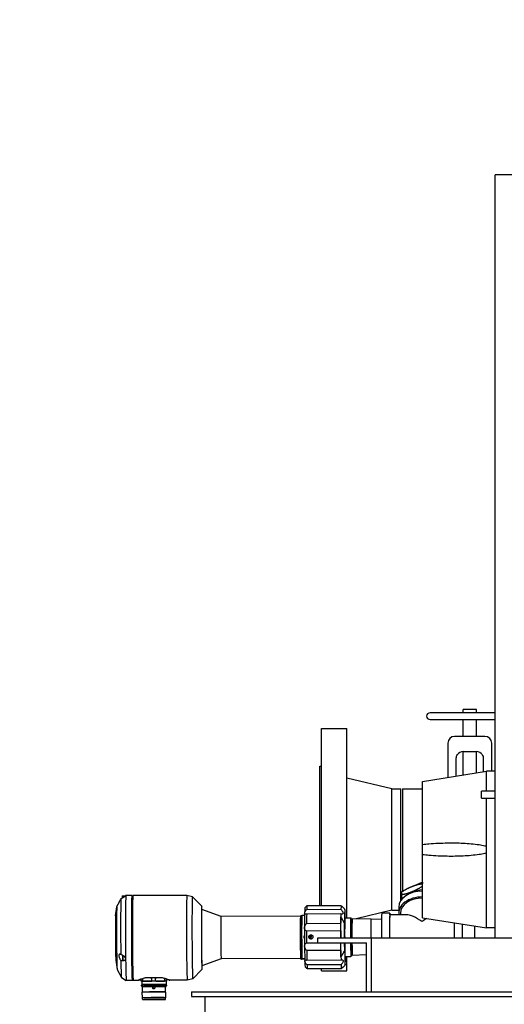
# Model space of a CAD drawing. Header units: inches. Extents: x 24 to 1128, y -94 to 748.
# Tile 395 of 573: x 386 to 404, y 519 to 556. Entities that reach past the tile are written whole.
import ezdxf

# ---------------------------------------------------------------- set-up
doc = ezdxf.new("R2010")
doc.units = ezdxf.units.IN
doc.header["$LTSCALE"] = 32
doc.header["$MEASUREMENT"] = 0
doc.layers.add('Dimension (ANSI)', color=7, linetype='Continuous', lineweight=25)
doc.layers.add('Visible (ANSI)', color=7, linetype='Continuous', lineweight=30)
doc.styles.add('Note Text (ANSI)', font='tahoma.ttf')
doc.dimstyles.new('Architectural (ANSI)', dxfattribs={"dimscale": 32, "dimtxt": 0.125, "dimasz": 0.098425, "dimexe": 0.125, "dimexo": 0.0625, "dimgap": 0.031496, "dimtad": 0, "dimtih": 1, "dimtoh": 1, "dimdec": 4, "dimrnd": 1e-08, "dimzin": 3, "dimdsep": 46, "dimlunit": 4, "dimtxsty": 'Note Text (ANSI)', "dimcen": 0.09, "dimdle": 0.393701, "dimclrd": 256, "dimclre": 256, "dimclrt": 256, "dimadec": 0, "dimazin": 3, "dimtfac": 0.96, "dimtofl": 0, "dimtmove": 0, "dimatfit": 3, "dimfxl": 1, "dimfrac": 2, "dimtolj": 1, "dimtzin": 12, "dimlwd": -1, "dimlwe": -1, "dimarcsym": 0})

# ---------------------------------------------------------------- blocks, each defined once
blk = doc.blocks.new('*D22')
at = {"layer": 'Defpoints', "color": 0, "transparency": 16777216}
for p in [(438.48, 699.411), (351.857, 463.849), (472.383, 463.849)]:
    blk.add_point(p, dxfattribs=at)
at = {"layer": 'Dimension (ANSI)', "transparency": 16777216}
for p, q in [((436.48, 699.411), (347.857, 699.411)), ((351.857, 696.261), (351.857, 597.163)), ((351.857, 466.999), (351.857, 590.097)), ((470.383, 463.849), (347.857, 463.849))]:
    blk.add_line(p, q, dxfattribs=at)
for points in [[(351.332, 696.261), (352.382, 696.261), (351.857, 699.411)], [(351.332, 466.999), (352.382, 466.999), (351.857, 463.849)]]:
    blk.add_solid(points, dxfattribs=at)
at = {"layer": 'Dimension (ANSI)', "transparency": 16777216, "insert": (338.708, 596.155), "char_height": 4, "attachment_point": 1, "style": 'Note Text (ANSI)'}
blk.add_mtext('\\A1;19\'-7 9/16"', dxfattribs=at)

msp = doc.modelspace()

# ---------------------------------------------------------------- linework, layer by layer
at = {"layer": 'Visible (ANSI)'}
for p, q in [((407.38339, 549.97402), (403.88339, 549.97402)), ((403.88339, 521.66152), (403.88339, 549.97402)), ((403.19589, 530.13417), (402.69589, 530.13417)), ((402.69589, 530.00917), (402.69589, 530.13417)), ((403.19589, 530.00917), (403.19589, 530.13417)), ((403.88339, 530.00917), (401.47089, 530.00917)), ((401.47089, 529.75917), (403.88339, 529.75917)), ((402.69589, 529.13417), (402.69589, 529.75917)), ((403.19589, 529.13417), (403.19589, 529.75917)), ((397.44339, 522.85), (397.44339, 529.43417)), ((397.44339, 529.43417), (398.38339, 529.43417)), ((398.38339, 522.40329), (398.38339, 529.43417)), ((402.94589, 529.13417), (402.38339, 529.13417)), ((403.50839, 529.13417), (402.94589, 529.13417)), ((402.13339, 528.88417), (402.13339, 527.61345)), ((403.75839, 527.84042), (403.75839, 528.88417)), ((402.44589, 527.71667), (402.44589, 528.32117)), ((402.69589, 528.57117), (403.19589, 528.57117)), ((402.69589, 527.70226), (402.69589, 528.57117)), ((403.19589, 527.78121), (403.19589, 528.57117)), ((403.44589, 528.32117), (403.44589, 527.82068)), ((397.38339, 522.84975), (397.38339, 528.02917)), ((397.38339, 528.02917), (397.44339, 528.02917)), ((400.05673, 527.18417), (398.38339, 527.58917)), ((401.19589, 527.46542), (403.57089, 527.84042)), ((403.57089, 527.09902), (403.57089, 527.84042)), ((403.88339, 527.84042), (403.57089, 527.84042)), ((400.05673, 522.68417), (400.05673, 527.18417)), ((400.05673, 527.18417), (400.38339, 527.18417)), ((400.38339, 523.03154), (400.38339, 527.18417)), ((400.44589, 527.18417), (400.44589, 523.38145)), ((400.44589, 527.18417), (401.19589, 527.18417)), ((401.19589, 525.12344), (401.19589, 527.46542)), ((403.88339, 527.09902), (403.38339, 527.09902)), ((403.38339, 526.84902), (403.38339, 527.09902)), ((403.38339, 526.84902), (403.88339, 526.84902)), ((403.57089, 525.06), (403.57089, 526.84902)), ((401.19589, 524.7449), (401.19589, 525.12344)), ((403.57089, 524.80834), (403.57089, 525.06)), ((401.19589, 522.40292), (401.19589, 524.7449)), ((403.57089, 522.02792), (403.57089, 524.80834)), ((401.1889, 523.72045), (400.94144, 523.61731)), ((401.18596, 523.67332), (401.18483, 523.57064)), ((401.1889, 523.72045), (401.18838, 523.67296)), ((401.19589, 523.7178), (401.1889, 523.72045)), ((390.05679, 523.20972), (390.06463, 523.21762)), ((390.06465, 523.21764), (390.167, 523.21806)), ((390.19255, 523.228), (390.1709, 523.22792)), ((390.4108, 523.227), (390.19232, 523.22611)), ((390.43056, 523.20759), (390.41119, 523.22681)), ((390.43017, 523.2072), (390.44977, 523.22697)), ((392.45383, 523.23535), (390.45016, 523.22716)), ((392.65885, 523.18132), (392.45394, 523.23534)), ((393.00292, 522.84007), (392.65913, 523.18115)), ((400.41127, 523.35932), (400.41014, 523.25664)), ((389.81002, 522.47125), (389.85323, 522.81283)), ((389.85488, 522.82082), (389.9496, 523.00245)), ((398.17301, 522.85298), (396.90546, 522.8478)), ((398.17642, 522.84992), (398.17777, 522.84993)), ((393.71806, 522.45508), (393.00324, 522.71199)), ((396.66514, 522.46713), (393.71803, 522.45508)), ((396.67642, 522.45604), (396.66534, 522.46703)), ((396.81371, 522.4906), (396.7153, 522.4902)), ((396.81949, 522.5465), (396.81834, 522.5465)), ((396.82893, 522.77672), (396.8314, 522.7792)), ((398.16379, 522.54902), (396.89624, 522.54383)), ((396.89941, 522.71747), (398.16695, 522.72265)), ((398.1657, 521.66152), (398.16263, 522.44418)), ((398.31376, 522.72374), (398.25437, 522.78266)), ((400.05673, 522.68417), (398.72882, 522.36278)), ((399.98053, 522.57828), (399.68057, 522.57705)), ((400.5865, 522.51576), (399.9808, 522.51328)), ((400.05673, 522.68417), (400.30977, 522.68417)), ((400.31099, 522.79495), (400.3086, 522.57754)), ((400.3736, 522.57683), (400.37292, 522.51488)), ((396.89356, 522.19419), (398.16111, 522.19937)), ((398.30348, 521.66152), (398.30136, 522.20188)), ((398.31002, 522.40299), (398.53132, 522.40389)), ((398.55126, 522.3842), (398.5315, 522.4038)), ((398.55033, 522.36657), (398.58336, 522.3667)), ((399.27949, 522.34791), (398.58336, 522.3667)), ((399.27949, 522.34791), (399.28406, 522.34793)), ((399.67195, 522.33746), (399.28406, 522.34793)), ((401.19589, 522.40292), (403.57089, 522.02792)), ((398.16075, 521.91538), (396.89321, 521.9102)), ((396.97998, 521.72137), (396.97566, 521.7213)), ((396.97571, 521.72139), (396.97998, 521.72137)), ((396.97998, 521.72137), (396.99333, 521.69179)), ((403.88339, 522.02792), (403.57089, 522.02792)), ((396.89491, 521.47479), (397.30639, 521.47648)), ((396.99333, 521.69179), (396.96852, 521.69137)), ((396.98021, 521.66232), (396.9773, 521.66233)), ((396.99333, 521.69179), (396.98021, 521.66232)), ((397.30639, 521.47402), (397.30639, 521.66152)), ((397.30639, 521.66152), (399.30639, 521.66152)), ((397.30639, 521.47402), (399.11889, 521.47402)), ((398.16851, 520.94609), (398.16644, 521.47402)), ((398.30533, 521.18952), (398.30422, 521.47402)), ((399.11889, 519.66152), (399.11889, 521.47402)), ((399.30639, 521.66152), (405.24389, 521.66152)), ((399.30639, 519.66152), (399.30639, 521.66152)), ((398.16505, 521.19409), (396.8975, 521.18891)), ((398.55695, 520.99069), (398.53736, 520.97092)), ((398.55588, 521.00831), (398.58891, 521.00845)), ((399.11889, 521.02709), (398.58891, 521.00845)), ((389.81672, 520.83218), (389.86273, 520.49096)), ((390.06778, 520.83699), (390.07569, 520.82915)), ((390.07571, 520.82914), (390.1531, 520.82945)), ((393.7245, 520.88029), (393.01181, 520.61755)), ((396.67157, 520.89234), (393.72446, 520.88029)), ((396.68276, 520.90352), (396.67177, 520.89244)), ((396.69012, 520.87093), (396.68442, 520.87459)), ((396.82005, 520.87653), (396.72164, 520.87612)), ((396.82034, 520.87008), (396.73163, 520.86972)), ((396.82657, 520.81423), (396.82542, 520.81423)), ((396.90296, 520.83406), (398.1705, 520.83924)), ((398.17505, 520.66067), (396.9075, 520.65548)), ((398.32224, 520.64921), (398.26099, 520.58744)), ((398.31588, 520.96993), (398.53718, 520.97083)), ((398.38339, 520.43417), (398.38339, 520.9702)), ((389.86443, 520.48298), (390.02297, 520.18495)), ((393.01253, 520.48947), (392.67154, 520.1456)), ((396.83789, 520.5841), (396.83801, 520.58399)), ((396.91461, 520.51672), (398.18216, 520.5219)), ((398.18692, 520.51885), (396.91937, 520.51367)), ((397.44339, 520.43417), (397.44339, 520.51581)), ((397.44339, 520.43417), (398.38339, 520.43417)), ((390.02346, 520.18435), (390.20495, 520.08053)), ((390.42365, 520.08136), (390.20518, 520.08047)), ((390.44326, 520.10093), (390.42405, 520.08156)), ((390.44286, 520.10132), (390.46262, 520.08172)), ((390.64038, 520.08225), (390.46302, 520.08152)), ((390.75496, 520.06119), (390.7547, 520.12768)), ((390.76091, 520.04953), (390.75533, 520.0531)), ((390.77972, 520.05148), (390.7802, 519.92944)), ((390.79901, 519.92557), (390.79903, 519.9221)), ((390.81889, 520.06262), (390.81855, 520.14738)), ((390.83735, 520.05494), (391.13826, 520.05796)), ((391.51129, 520.17778), (390.93242, 520.17541)), ((391.15667, 520.06602), (391.1563, 520.15966)), ((391.28814, 520.06656), (391.28777, 520.1602)), ((391.30694, 520.05865), (391.61343, 520.05811)), ((391.63217, 520.06595), (391.63184, 520.14966)), ((391.66298, 519.92897), (391.66299, 519.92549)), ((391.68128, 520.05502), (391.68176, 519.93298)), ((391.69972, 520.06506), (391.69946, 520.12993)), ((391.70009, 520.05696), (391.70567, 520.05339)), ((391.70598, 520.06105), (391.70571, 520.12797)), ((392.46669, 520.08971), (391.82088, 520.08707)), ((392.67126, 520.14542), (392.46679, 520.08973)), ((390.80812, 519.83653), (390.78254, 519.85116)), ((390.79985, 519.43544), (390.79905, 519.64015)), ((390.80495, 519.64613), (390.79907, 519.6402)), ((390.79926, 519.86261), (390.79927, 519.85982)), ((390.80886, 519.64669), (390.80812, 519.83656)), ((391.65457, 519.83985), (391.68003, 519.85468)), ((391.65531, 519.65001), (391.65457, 519.83989)), ((391.65923, 519.64948), (391.66516, 519.6436)), ((391.66322, 519.866), (391.66324, 519.86322)), ((391.66599, 519.43884), (391.66518, 519.64355)), ((392.62242, 519.66152), (416.80639, 519.66152)), ((392.62242, 519.66152), (392.62242, 519.48222)), ((390.80578, 519.42954), (390.79987, 519.4354)), ((390.80596, 519.38232), (390.80578, 519.42956)), ((391.6601, 519.43289), (391.66596, 519.4388)), ((391.66029, 519.38567), (391.6601, 519.43291)), ((392.62242, 519.48222), (416.80639, 519.48222)), ((393.12242, 519.48222), (393.12242, 515.09902))]:
    msp.add_line(p, q, dxfattribs=at)
for centre, radius, start, end in [((401.47089, 529.88417), 0.125, 90, 270), ((402.38339, 528.88417), 0.25, 90, 180), ((403.50839, 528.88417), 0.25, 0, 90), ((402.69589, 528.32117), 0.25, 90, 146.44269), ((403.19589, 528.32117), 0.25, 33.55731, 90)]:
    msp.add_arc(centre, radius, start, end, dxfattribs=at)
for centre, major_axis, ratio, start_param, end_param in [((390.05722, 523.10934), (-0.00041, 0.10039), 0.01585456, 0.01585722, 1.21854981), ((390.0651, 523.10937), (-0.00044, 0.10827), 0.01585456, 0, 1.2001535), ((390.17138, 523.10981), (-0.00048, 0.11811), 0.01585456, 0, 0.51046117), ((390.19875, 521.65329), (-0.00643, 1.57282), 0.01585456, 0.00989695, 2.06399682), ((390.19875, 521.65329), (-0.00643, 1.57282), 0.01585456, 0, 0.00989695), ((390.19303, 523.10989), (-0.00048, 0.11811), 0.01585456, 6.10395555, 6.46299283), ((390.41722, 521.65418), (0.00643, -1.57282), 0.01585456, 3.12573543, 6.29904253), ((390.43691, 521.65426), (-0.00635, 1.55314), 0.01585456, 0.01585722, 3.12573543), ((390.43691, 521.65426), (0.00635, -1.55314), 0.01585456, 3.15744987, 6.26732809), ((390.45659, 521.65434), (-0.00643, 1.57282), 0.01585456, 0, 3.14159266), ((392.46026, 521.66253), (-0.00643, 1.57282), 0.01585456, 6.27893654, 9.42902672), ((392.66496, 521.66337), (-0.0062, 1.51797), 0.01585456, 6.26732809, 9.44063518), ((401.19355, 522.56782), (-0.88495, 0.00972), 0.68902989, 4.71730813, 6.38645067), ((401.19594, 522.78523), (-0.88495, 0.00972), 0.68902989, 4.72000772, 6.28318531), ((401.19718, 522.89846), (0.7812, -0.00858), 0.68902989, 2.11627327, 2.53748871), ((401.19718, 522.89846), (0.7812, -0.00858), 0.68902989, 1.58001409, 2.11627327), ((389.86021, 521.65191), (-0.00478, 1.16945), 0.01585456, 0.0300922, 3.11150045), ((390.01767, 521.65255), (-0.006, 1.46826), 0.01585456, 0.07149592, 2.00239785), ((393.00743, 521.66477), (-0.0048, 1.17545), 0.01585456, 5.80599194, 9.90197133), ((396.91242, 521.68073), (-0.0048, 1.17519), 0.01585456, 0.11757435, 0.49024285), ((398.17996, 521.68591), (-0.0048, 1.17519), 0.01585456, 0.11757435, 0.49024285), ((401.19355, 522.56782), (-0.81995, 0.00901), 0.68902989, 4.71709788, 6.28318531), ((389.81494, 521.65172), (-0.00337, 0.82555), 0.01585456, 0.12073562, 3.02085704), ((393.00743, 521.66477), (-0.00428, 1.04724), 0.01585456, 6.27741396, 9.43054931), ((393.72124, 521.66769), (0.00322, -0.78739), 0.01585456, 3.14159266, 6.28318531), ((396.66836, 521.67973), (0.00322, -0.78739), 0.01585456, 3.12573543, 6.29904253), ((396.6841, 521.6798), (-0.00338, 0.82676), 0.01585456, 0.20840253, 2.91268879), ((396.72347, 521.67996), (-0.00354, 0.86613), 0.01585456, 0.36115481, 2.75993651), ((396.82188, 521.68036), (-0.00354, 0.86613), 0.01585456, 0, 0.36115481), ((396.83369, 521.68041), (0.00448, -1.09645), 0.01585456, 3.75966052, 4.38797905), ((396.83369, 521.68041), (-0.00448, 1.09645), 0.01585456, 0.01585722, 0.61806786), ((396.91242, 521.68073), (0.0048, -1.17519), 0.01585456, 3.88748553, 4.26015403), ((398.17996, 521.68591), (0.0048, -1.17519), 0.01585456, 4.01099737, 4.26015403), ((398.17996, 521.68591), (0.0048, -1.17519), 0.01585456, 3.88748553, 4.01099737), ((398.31774, 521.68648), (-0.00424, 1.03739), 0.01585456, 5.47484847, 7.33397841), ((398.31774, 521.68648), (-0.00318, 0.77755), 0.01585456, 5.88436304, 7.88602451), ((399.68419, 521.69206), (-0.00362, 0.88499), 0.01585456, 0, 1.60525456), ((399.98415, 521.69329), (-0.00362, 0.88499), 0.01585456, 5.89753411, 7.88982617), ((399.98415, 521.69329), (-0.00335, 0.81999), 0.01585456, 0, 1.6094887), ((401.18399, 521.69819), (-0.75642, 0.76166), 0.39281579, 5.10346264, 5.91398982), ((398.15884, 522.09807), (0.0008, -0.19685), 0.01585456, 0.38147328, 2.11129951), ((398.53425, 521.68736), (-0.00293, 0.71653), 0.01585456, 6.26732809, 7.88999589), ((398.55393, 521.68744), (-0.00285, 0.69684), 0.01585456, 6.057211, 7.89113107), ((398.55393, 521.68744), (-0.00278, 0.6811), 0.01585456, 6.20713839, 7.89199193), ((398.58613, 521.68757), (-0.00278, 0.67913), 0.01585456, 6.28269254, 7.8922963), ((399.28218, 521.69042), (-0.00269, 0.65749), 0.01585456, 0, 1.61470547), ((399.28674, 521.69044), (-0.00269, 0.65749), 0.01585456, 6.28269254, 7.8979192), ((401.18399, 521.69819), (-0.7665, -0.76123), 0.40614094, 4.12640011, 4.34319349), ((402.38383, 521.7031), (-0.00362, 0.88499), 0.01585456, 0.95048474, 1.61773395), ((402.68379, 521.70432), (-0.00362, 0.88499), 0.01585456, 1.01638282, 1.61912097), ((403.13481, 521.70617), (-0.00269, 0.65749), 0.01585456, 0.93162072, 1.63869491), ((396.81792, 521.68944), (0.00065, -0.03936), 0.77609903, 3.17916087, 6.21318932), ((396.83369, 521.68041), (0.00448, -1.09645), 0.01585456, 4.38797905, 5.01629758), ((396.91242, 521.68073), (0.0048, -1.17519), 0.01585456, 4.51580406, 4.88847257), ((397.00607, 521.69255), (0.0008, -0.0484), 0.77609903, 5.67355027, 11.45253681), ((397.01775, 521.69274), (-0.00111, 0.06692), 0.77609903, 3.40645849, 6.02644185), ((398.17996, 521.68591), (0.0048, -1.17519), 0.01585456, 4.51580406, 4.73308657), ((396.83369, 521.68041), (0.00448, -1.09645), 0.01585456, 5.01629758, 5.64461611), ((398.16198, 521.29881), (-0.0008, 0.19685), 0.01585456, 4.15138446, 5.80975948), ((398.31774, 521.68648), (0.00318, -0.77755), 0.01585456, 4.98908733, 6.68200757), ((398.53425, 521.68736), (0.00293, -0.71653), 0.01585456, 5.01465827, 6.29904253), ((398.55393, 521.68744), (0.00285, -0.69684), 0.01585456, 5.02360241, 6.50915961), ((398.55393, 521.68744), (0.00278, -0.6811), 0.01585456, 5.03105042, 6.35923222), ((398.58613, 521.68757), (0.00278, -0.67913), 0.01585456, 5.03221119, 6.28367808), ((390.0674, 520.93737), (0.00041, -0.10039), 0.01585456, 3.88809527, 6.26732809), ((390.07527, 520.9374), (0.00044, -0.10827), 0.01585456, 4.01346069, 6.28318531), ((396.91242, 521.68073), (0.0048, -1.17519), 0.01585456, 5.14412259, 5.5167911), ((398.17996, 521.68591), (0.0048, -1.17519), 0.01585456, 5.14412259, 5.39327925), ((398.31774, 521.68648), (0.00424, -1.03739), 0.01585456, 5.21189087, 7.09152214), ((390.01767, 521.65255), (0.006, -1.46826), 0.01585456, 5.30748367, 6.27403039), ((390.19875, 521.65329), (0.00643, -1.57282), 0.01585456, 5.20558947, 5.24588471), ((390.19875, 521.65329), (0.00643, -1.57282), 0.01585456, 5.24588471, 6.28318531), ((396.82188, 521.68036), (0.00354, -0.86613), 0.01585456, 5.90152916, 6.28318531), ((396.83369, 521.68041), (0.00448, -1.09645), 0.01585456, 5.64461611, 6.26732809), ((396.91242, 521.68073), (0.0048, -1.17519), 0.01585456, 5.77244112, 6.14510963), ((398.17996, 521.68591), (0.0048, -1.17519), 0.01585456, 5.39327925, 5.5167911), ((398.17996, 521.68591), (0.0048, -1.17519), 0.01585456, 5.77244112, 6.14510963), ((391.2305, 520.05325), (-0.45078, -0.00177), 0.0102492, 3.14159265, 6.28318531), ((391.23099, 519.92727), (-0.43198, -0.0017), 0.0102492, 3.14159265, 6.28318531), ((391.23004, 520.17135), (0.47244, 0.00185), 0.0102492, 2.11025116, 2.27274372), ((391.23004, 520.17135), (0.47244, 0.00185), 0.0102492, 1.06305361, 2.11025116), ((391.23004, 520.17135), (0.47244, 0.00185), 0.0102492, 0.91342484, 1.06305361), ((391.23211, 519.64185), (0.43307, 0.0017), 0.0102492, 0, 3.14159265), ((391.23124, 519.8643), (-0.43198, -0.0017), 0.0102492, 6.00068997, 6.28318531), ((391.23209, 519.64776), (0.42716, 0.00168), 0.0102492, 0.01024992, 3.13134274), ((391.23134, 519.83823), (-0.42323, -0.00166), 0.0102492, 4.74217765, 6.28318531), ((391.22483, 519.80556), (-0.02021, -0.03147), 0.99982178, 3.14362124, 6.28318531), ((391.23134, 519.83823), (0.42323, 0.00166), 0.0102492, 0, 1.57271978), ((391.23124, 519.8643), (0.43198, 0.0017), 0.0102492, 0, 0.28249533), ((391.23292, 519.43714), (-0.43307, -0.0017), 0.0102492, 3.13134274, 6.29343522), ((391.23294, 519.43124), (-0.42716, -0.00168), 0.0102492, 3.14159265, 6.28318531), ((391.23317, 519.37219), (-0.38386, -0.00151), 0.0102492, 4.8502707, 10.88940469), ((391.22723, 519.376), (-0.04724, -0.00019), 0.0102492, 5.26338479, 6.15057993), ((391.23314, 519.38006), (0.37598, 0.00148), 0.0102492, 4.58417312, 4.81052364), ((391.22723, 519.376), (0.04724, 0.00019), 0.0102492, 0.16431749, 1.05151263)]:
    msp.add_ellipse(centre, major_axis=major_axis, ratio=ratio, start_param=start_param, end_param=end_param, dxfattribs=at)
msp.add_ellipse((391.22476, 519.8056), major_axis=(-0.00014, 0.0362), ratio=0.99992683, dxfattribs=at)
for points, knots in [([(402.44589, 528.32117), (402.44589, 528.34916), (402.45418, 528.3979), (402.47596, 528.44187), (402.48756, 528.45936)], [-5.227447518, -5.227447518, -5.227447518, -5.227447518, -4.907558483, -4.667641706, -4.667641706, -4.667641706, -4.667641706]), ([(403.40423, 528.45936), (403.4197, 528.43604), (403.43969, 528.391), (403.44589, 528.34216), (403.44589, 528.32117)], [0, 0, 0, 0, 0.319889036, 0.559805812, 0.559805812, 0.559805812, 0.559805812]), ([(401.19589, 525.12344), (401.27343, 525.13342), (401.35209, 525.14174), (401.66362, 525.1698), (401.89811, 525.17995), (402.29654, 525.1858), (402.49977, 525.18361), (402.90502, 525.16401), (403.10705, 525.14694), (403.35795, 525.10851), (403.43271, 525.09515), (403.5277, 525.07203), (403.5495, 525.06629), (403.57089, 525.06)], [1.08845993, 1.08845993, 1.08845993, 1.08845993, 1.64749949, 1.64749949, 3.29499898, 3.29499898, 4.72115011, 4.72115011, 6.14730124, 6.14730124, 6.68180599, 6.68180599, 6.84263001, 6.84263001, 6.84263001, 6.84263001]), ([(403.57089, 524.80834), (403.5495, 524.80205), (403.5277, 524.79631), (403.43271, 524.77319), (403.35795, 524.75983), (403.10705, 524.7214), (402.90502, 524.70433), (402.49977, 524.68473), (402.29654, 524.68254), (401.89811, 524.68839), (401.66362, 524.69855), (401.35209, 524.7266), (401.27343, 524.73492), (401.19589, 524.7449)], [8.07902497, 8.07902497, 8.07902497, 8.07902497, 8.23984899, 8.23984899, 8.77435374, 8.77435374, 10.20050487, 10.20050487, 11.626656, 11.626656, 13.27415549, 13.27415549, 13.83319505, 13.83319505, 13.83319505, 13.83319505]), ([(390.01002, 523.11705), (390.02658, 523.12678), (390.04363, 523.13685), (390.08705, 523.1627), (390.11301, 523.17834), (390.15363, 523.20291), (390.17368, 523.2151), (390.18801, 523.22364), (390.19017, 523.22492), (390.19207, 523.22603)], [0.081669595, 0.081669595, 0.081669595, 0.081669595, 0.22046255, 0.22046255, 0.440925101, 0.440925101, 0.620109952, 0.620109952, 0.65364377, 0.65364377, 0.65364377, 0.65364377]), ([(390.167, 523.21806), (390.16747, 523.21806), (390.16794, 523.21798), (390.16878, 523.21767), (390.16916, 523.21745), (390.16975, 523.21699), (390.16997, 523.21676), (390.17014, 523.21654)], [0, 0, 0, 0, 0.0038375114, 0.0038375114, 0.0075445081, 0.0075445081, 0.010668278, 0.010668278, 0.010668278, 0.010668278]), ([(389.94961, 523.00247), (389.95211, 523.00727), (389.95521, 523.01313), (389.96399, 523.02965), (389.97087, 523.04254), (389.98581, 523.07074), (389.99386, 523.08604), (390.00138, 523.10044), (390.0042, 523.10585), (390.0071, 523.11142), (390.01002, 523.11705)], [-0.324821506, -0.324821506, -0.324821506, -0.324821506, -0.248127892, -0.248127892, -0.124063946, -0.124063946, 0, 0, 0, 0.046580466, 0.046580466, 0.046580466, 0.046580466]), ([(396.90546, 522.8478), (396.89349, 522.8366), (396.88232, 522.82627), (396.8605, 522.80621), (396.84904, 522.79577), (396.83668, 522.78432), (396.8334, 522.78121), (396.83145, 522.77925)], [2.369591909, 2.369591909, 2.369591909, 2.369591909, 2.506429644, 2.506429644, 2.672919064, 2.672919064, 2.766987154, 2.766987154, 2.766987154, 2.766987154]), ([(398.17777, 522.84993), (398.18983, 522.83902), (398.20108, 522.829), (398.22306, 522.80966), (398.2346, 522.79969), (398.25049, 522.78603), (398.25474, 522.7824), (398.25404, 522.78285), (398.24908, 522.78693), (398.23189, 522.80142), (398.21978, 522.81176), (398.19696, 522.83164), (398.18537, 522.84188), (398.17301, 522.85298)], [0.360036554, 0.360036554, 0.360036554, 0.360036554, 0.49687429, 0.49687429, 0.66336371, 0.66336371, 0.82985313, 0.82985313, 0.996342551, 0.996342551, 1.162831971, 1.162831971, 1.299669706, 1.299669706, 1.299669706, 1.299669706]), ([(396.89624, 522.54383), (396.88431, 522.54026), (396.87317, 522.53816), (396.85138, 522.53733), (396.83991, 522.53946), (396.82403, 522.55141), (396.81973, 522.56131), (396.81996, 522.57397)], [2.369591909, 2.369591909, 2.369591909, 2.369591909, 2.506429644, 2.506429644, 2.672919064, 2.672919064, 2.839408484, 2.839408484, 2.839408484, 2.839408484]), ([(396.81996, 522.57397), (396.82019, 522.58663), (396.82497, 522.60288), (396.84171, 522.63802), (396.85356, 522.65689), (396.87591, 522.68835), (396.88728, 522.70293), (396.89941, 522.71747)], [-0.82985313, -0.82985313, -0.82985313, -0.82985313, -0.66336371, -0.66336371, -0.49687429, -0.49687429, -0.360036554, -0.360036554, -0.360036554, -0.360036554]), ([(398.16695, 522.72265), (398.17916, 522.70821), (398.19055, 522.69373), (398.21284, 522.66245), (398.22456, 522.64367), (398.2408, 522.60867), (398.2452, 522.59246), (398.24474, 522.56714), (398.23986, 522.5572), (398.22277, 522.54512), (398.21066, 522.54288), (398.18782, 522.54353), (398.1762, 522.54554), (398.16379, 522.54902)], [0.360036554, 0.360036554, 0.360036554, 0.360036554, 0.49687429, 0.49687429, 0.66336371, 0.66336371, 0.82985313, 0.82985313, 0.996342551, 0.996342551, 1.162831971, 1.162831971, 1.299669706, 1.299669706, 1.299669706, 1.299669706]), ([(396.81578, 522.02983), (396.81581, 522.05054), (396.82036, 522.07318), (396.83666, 522.11626), (396.84831, 522.13675), (396.87033, 522.16816), (396.88156, 522.18166), (396.89356, 522.19419)], [-0.82985313, -0.82985313, -0.82985313, -0.82985313, -0.66336371, -0.66336371, -0.49687429, -0.49687429, -0.360036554, -0.360036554, -0.360036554, -0.360036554]), ([(396.89321, 521.9102), (396.88123, 521.91559), (396.87003, 521.9225), (396.84806, 521.94118), (396.83646, 521.95506), (396.82025, 521.98899), (396.81576, 522.00913), (396.81578, 522.02983)], [2.369591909, 2.369591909, 2.369591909, 2.369591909, 2.506429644, 2.506429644, 2.672919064, 2.672919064, 2.839408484, 2.839408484, 2.839408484, 2.839408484]), ([(397.14249, 521.69372), (397.14251, 521.68918), (397.14189, 521.68457), (397.13941, 521.67559), (397.13754, 521.67122), (397.13041, 521.65889), (397.12355, 521.65174), (397.10785, 521.63991), (397.09759, 521.63478), (397.07586, 521.62805), (397.06441, 521.62645), (397.04284, 521.62637), (397.03095, 521.62799), (397.00865, 521.63527), (396.99824, 521.64094), (396.98362, 521.65352), (396.97782, 521.66045), (396.96991, 521.67604), (396.96781, 521.68471), (396.96774, 521.7013), (396.96977, 521.70998), (396.97757, 521.72563), (396.98331, 521.73261), (396.99783, 521.74529), (397.0082, 521.75104), (397.03044, 521.7585), (397.04231, 521.76022), (397.0533, 521.76026), (397.06389, 521.7603), (397.07535, 521.7588), (397.09712, 521.75226), (397.10743, 521.74722), (397.12323, 521.73552), (397.13014, 521.72844), (397.13736, 521.71617), (397.13926, 521.71182), (397.14182, 521.70286), (397.14247, 521.69826), (397.14249, 521.69372)], [-0.88742183, -0.88742183, -0.88742183, -0.88742183, -0.8528172, -0.8528172, -0.81821257, -0.81821257, -0.74900331, -0.74900331, -0.66832315, -0.66832315, -0.58764299, -0.58764299, -0.50392676, -0.50392676, -0.42021054, -0.42021054, -0.35701602, -0.35701602, -0.2938215, -0.2938215, -0.23062697, -0.23062697, -0.16743245, -0.16743245, -0.08371623, -0.08371623, 0, 0, 0, 0.08068016, 0.08068016, 0.16136032, 0.16136032, 0.23056958, 0.23056958, 0.26517421, 0.26517421, 0.29977884, 0.29977884, 0.29977884, 0.29977884]), ([(396.81844, 521.35223), (396.81825, 521.37308), (396.82259, 521.39346), (396.83853, 521.42806), (396.85002, 521.44235), (396.87184, 521.46175), (396.88298, 521.46903), (396.89491, 521.47479)], [2.839408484, 2.839408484, 2.839408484, 2.839408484, 3.005897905, 3.005897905, 3.172387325, 3.172387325, 3.30922506, 3.30922506, 3.30922506, 3.30922506]), ([(396.8975, 521.18891), (396.88541, 521.20119), (396.87408, 521.21446), (396.8518, 521.24548), (396.84, 521.26579), (396.82336, 521.30872), (396.81863, 521.33138), (396.81844, 521.35223)], [2.369591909, 2.369591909, 2.369591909, 2.369591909, 2.506429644, 2.506429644, 2.672919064, 2.672919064, 2.839408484, 2.839408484, 2.839408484, 2.839408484]), ([(389.99904, 521.03825), (389.99616, 521.04126), (389.9933, 521.04392), (389.98311, 521.05215), (389.97516, 521.0561), (389.96038, 521.05766), (389.95356, 521.05526), (389.94347, 521.04575), (389.93926, 521.03869), (389.93369, 521.01988), (389.93236, 521.00812), (389.93268, 520.98346), (389.93435, 520.96909), (389.94054, 520.94), (389.94504, 520.92528), (389.95561, 520.89738), (389.96266, 520.88249), (389.97776, 520.85667), (389.9858, 520.84573), (389.99324, 520.83768), (389.99603, 520.83466), (389.99889, 520.83188), (390.00176, 520.82938)], [-0.97418767, -0.97418767, -0.97418767, -0.97418767, -0.9276072, -0.9276072, -0.80354325, -0.80354325, -0.67947931, -0.67947931, -0.57164145, -0.57164145, -0.4638036, -0.4638036, -0.35596575, -0.35596575, -0.24812789, -0.24812789, -0.12406395, -0.12406395, 0, 0, 0, 0.04658047, 0.04658047, 0.04658047, 0.04658047]), ([(390.17983, 520.90855), (390.17795, 520.91274), (390.17582, 520.91679), (390.16166, 520.94063), (390.14178, 520.9604), (390.10146, 520.9921), (390.07566, 521.00715), (390.03248, 521.02674), (390.01552, 521.03309), (389.99904, 521.03825)], [0.812487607, 0.812487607, 0.812487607, 0.812487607, 0.846021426, 0.846021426, 1.025206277, 1.025206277, 1.245668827, 1.245668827, 1.384461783, 1.384461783, 1.384461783, 1.384461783]), ([(390.00176, 520.82938), (390.01823, 520.82519), (390.03515, 520.82184), (390.07814, 520.81648), (390.10375, 520.8164), (390.14355, 520.82422), (390.16307, 520.8321), (390.17672, 520.84749), (390.17877, 520.85028), (390.18055, 520.85335)], [0.081669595, 0.081669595, 0.081669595, 0.081669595, 0.22046255, 0.22046255, 0.440925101, 0.440925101, 0.620109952, 0.620109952, 0.65364377, 0.65364377, 0.65364377, 0.65364377]), ([(396.82692, 520.79998), (396.82659, 520.813), (396.83082, 520.82335), (396.8466, 520.83628), (396.85805, 520.83893), (396.87984, 520.83895), (396.891, 520.83724), (396.90296, 520.83406)], [-0.82985313, -0.82985313, -0.82985313, -0.82985313, -0.66336371, -0.66336371, -0.49687429, -0.49687429, -0.360036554, -0.360036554, -0.360036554, -0.360036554]), ([(396.9075, 520.65548), (396.89526, 520.66994), (396.88377, 520.68449), (396.86118, 520.71596), (396.84918, 520.73492), (396.83216, 520.77042), (396.82726, 520.78695), (396.82692, 520.79998)], [2.369591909, 2.369591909, 2.369591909, 2.369591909, 2.506429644, 2.506429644, 2.672919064, 2.672919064, 2.839408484, 2.839408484, 2.839408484, 2.839408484]), ([(398.1705, 520.83924), (398.18288, 520.84253), (398.19449, 520.84432), (398.21733, 520.84449), (398.22945, 520.84193), (398.24664, 520.82914), (398.2516, 520.81882), (398.25226, 520.79278), (398.24799, 520.77621), (398.23203, 520.74057), (398.22046, 520.72152), (398.19842, 520.68986), (398.18714, 520.67522), (398.17505, 520.66067)], [0.360036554, 0.360036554, 0.360036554, 0.360036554, 0.49687429, 0.49687429, 0.66336371, 0.66336371, 0.82985313, 0.82985313, 0.996342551, 0.996342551, 1.162831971, 1.162831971, 1.299669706, 1.299669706, 1.299669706, 1.299669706]), ([(396.83801, 520.58398), (396.83847, 520.58354), (396.84263, 520.57998), (396.85779, 520.56696), (396.86932, 520.55698), (396.8913, 520.53764), (396.90255, 520.52762), (396.91461, 520.51672)], [2.854981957, 2.854981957, 2.854981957, 2.854981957, 3.005897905, 3.005897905, 3.172387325, 3.172387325, 3.30922506, 3.30922506, 3.30922506, 3.30922506]), ([(398.18216, 520.5219), (398.19443, 520.5329), (398.20594, 520.54302), (398.2286, 520.56254), (398.24064, 520.57261), (398.25772, 520.58641), (398.26265, 520.59007), (398.26334, 520.58962), (398.25913, 520.5855), (398.24334, 520.57088), (398.23188, 520.56044), (398.21006, 520.54038), (398.1989, 520.53004), (398.18692, 520.51885)], [0.360036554, 0.360036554, 0.360036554, 0.360036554, 0.49687429, 0.49687429, 0.66336371, 0.66336371, 0.82985313, 0.82985313, 0.996342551, 0.996342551, 1.162831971, 1.162831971, 1.299669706, 1.299669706, 1.299669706, 1.299669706]), ([(390.93242, 520.17541), (390.88501, 520.16557), (390.84203, 520.15435), (390.75488, 520.12867), (390.71065, 520.11275), (390.66707, 520.09556), (390.6562, 520.09092), (390.64231, 520.08449), (390.63931, 520.08271), (390.6405, 520.08195), (390.64473, 520.08294), (390.66105, 520.08781), (390.67314, 520.09168), (390.70656, 520.10231), (390.72908, 520.10943), (390.75486, 520.11708)], [-3.8290587, -3.8290587, -3.8290587, -3.8290587, -3.42644924, -3.42644924, -2.855521, -2.855521, -2.57005688, -2.57005688, -2.28459275, -2.28459275, -1.99912863, -1.99912863, -1.71366451, -1.71366451, -1.39069455, -1.39069455, -1.39069455, -1.39069455]), ([(390.75533, 520.0531), (390.75524, 520.05316), (390.75513, 520.05384), (390.75502, 520.05728), (390.755, 520.05814), (390.75498, 520.05945), (390.75497, 520.05985), (390.75497, 520.0605), (390.75496, 520.06088), (390.75496, 520.06119)], [-0.0587484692, -0.0587484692, -0.0587484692, -0.0587484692, -0.0144833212, -0.0144833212, -0.0052603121, -0.0052603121, -0.0024116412, -0.0024116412, 0, 0, 0, 0]), ([(390.77973, 520.04917), (390.77786, 520.0492), (390.77604, 520.04923), (390.76948, 520.04935), (390.76502, 520.04944), (390.76092, 520.04953)], [5.8349115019, 5.8349115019, 5.8349115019, 5.8349115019, 5.8596795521, 5.8596795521, 5.9265813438, 5.9265813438, 5.9265813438, 5.9265813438]), ([(390.78218, 519.86718), (390.78042, 519.86831), (390.77813, 519.8699), (390.7735, 519.87542), (390.77133, 519.87871), (390.76896, 519.88616), (390.76842, 519.8897), (390.76867, 519.89637), (390.76932, 519.89947), (390.77136, 519.90511), (390.77277, 519.90754), (390.77595, 519.91195), (390.77769, 519.9136), (390.78117, 519.9165), (390.78274, 519.91743), (390.78553, 519.91895), (390.78664, 519.91941), (390.78876, 519.92023), (390.78962, 519.92049), (390.79158, 519.92104), (390.7924, 519.92121), (390.79503, 519.92172), (390.79609, 519.92182), (390.80324, 519.92256), (390.81081, 519.92284), (390.83983, 519.92377), (390.86373, 519.9243), (390.92309, 519.92529), (390.95816, 519.92574), (391.03629, 519.92656), (391.07931, 519.92692), (391.16902, 519.92751), (391.21569, 519.92774), (391.30798, 519.92803), (391.35358, 519.9281), (391.43913, 519.92807), (391.47906, 519.92798), (391.54925, 519.92763), (391.57947, 519.92738), (391.62736, 519.92675), (391.64477, 519.92638), (391.65852, 519.92579), (391.66102, 519.92565), (391.66501, 519.92533), (391.66618, 519.92532), (391.67019, 519.92454), (391.67123, 519.92434), (391.67369, 519.92354), (391.67437, 519.9233), (391.67643, 519.92246), (391.67799, 519.9218), (391.68205, 519.91915), (391.68438, 519.9175), (391.68898, 519.91186), (391.6911, 519.90853), (391.69336, 519.90109), (391.69385, 519.89756), (391.69354, 519.89092), (391.69285, 519.88784), (391.69077, 519.88223), (391.68933, 519.87983), (391.68612, 519.87548), (391.68438, 519.87385), (391.68091, 519.871), (391.67935, 519.87009), (391.6766, 519.86861), (391.6755, 519.86816), (391.6734, 519.86735), (391.67254, 519.8671), (391.67057, 519.86655), (391.66975, 519.86638), (391.66707, 519.86588), (391.66598, 519.86578), (391.66426, 519.8656), (391.66375, 519.86556), (391.66323, 519.86551)], [0, 0, 0, 0, 0.00733485, 0.00733485, 0.01263597, 0.01263597, 0.01626924, 0.01626924, 0.01959098, 0.01959098, 0.02333186, 0.02333186, 0.02823469, 0.02823469, 0.03485998, 0.03485998, 0.04267192, 0.04267192, 0.05275581, 0.05275581, 0.07008901, 0.07008901, 0.11780612, 0.11780612, 0.36486489, 0.36486489, 0.69568993, 0.69568993, 1.01713765, 1.01713765, 1.337621, 1.337621, 1.65788156, 1.65788156, 1.97810801, 1.97810801, 2.29843235, 2.29843235, 2.61916771, 2.61916771, 2.94206824, 2.94206824, 3.03489719, 3.03489719, 3.10633053, 3.10633053, 3.12631941, 3.12631941, 3.13256494, 3.13256494, 3.14186332, 3.14186332, 3.14915562, 3.14915562, 3.15436914, 3.15436914, 3.15797565, 3.15797565, 3.1613007, 3.1613007, 3.16506811, 3.16506811, 3.17002492, 3.17002492, 3.17670304, 3.17670304, 3.18455704, 3.18455704, 3.19477483, 3.19477483, 3.21254864, 3.21254864, 3.26265084, 3.26265084, 3.28390048, 3.28390048, 3.28390048, 3.28390048]), ([(390.79902, 519.9244), (390.78974, 519.92472), (390.78918, 519.92225), (390.78209, 519.92604), (390.78173, 519.92623), (390.78091, 519.92711), (390.78045, 519.92776), (390.78022, 519.92892), (390.7802, 519.92918), (390.7802, 519.92944)], [6.03906352, 6.03906352, 6.03906352, 6.03906352, 6.280053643, 6.280053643, 6.289547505, 6.289547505, 6.297058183, 6.297058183, 6.299041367, 6.299041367, 6.299041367, 6.299041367]), ([(390.81889, 520.06262), (390.81889, 520.06231), (390.81894, 520.06193), (390.81913, 520.06128), (390.81931, 520.06089), (390.8201, 520.0596), (390.82112, 520.05876), (390.82641, 520.05543), (390.83237, 520.05488), (390.83735, 520.05494)], [-0.2458379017, -0.2458379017, -0.2458379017, -0.2458379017, -0.2434262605, -0.2434262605, -0.2405775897, -0.2405775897, -0.2313545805, -0.2313545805, -0.1870894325, -0.1870894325, -0.1870894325, -0.1870894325]), ([(391.13826, 520.05796), (391.14325, 520.05801), (391.1492, 520.05868), (391.15447, 520.06211), (391.15548, 520.06297), (391.15625, 520.06428), (391.15643, 520.06467), (391.15661, 520.06533), (391.15667, 520.06571), (391.15667, 520.06602)], [-0.0587484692, -0.0587484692, -0.0587484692, -0.0587484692, -0.0144833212, -0.0144833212, -0.0052603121, -0.0052603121, -0.0024116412, -0.0024116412, 0, 0, 0, 0]), ([(391.1563, 520.15966), (391.1563, 520.15998), (391.15624, 520.16035), (391.15605, 520.16101), (391.15587, 520.1614), (391.15508, 520.16269), (391.15407, 520.16352), (391.15017, 520.16598), (391.14644, 520.16683), (391.14279, 520.16713)], [0, 0, 0, 0, 0.0024116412, 0.0024116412, 0.0052603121, 0.0052603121, 0.0144833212, 0.0144833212, 0.0447051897, 0.0447051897, 0.0447051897, 0.0447051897]), ([(391.30147, 520.16778), (391.29775, 520.16745), (391.29396, 520.16656), (391.29001, 520.16408), (391.28898, 520.16323), (391.28819, 520.16194), (391.28801, 520.16154), (391.28782, 520.16089), (391.28777, 520.16052), (391.28777, 520.1602)], [0.201132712, 0.201132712, 0.201132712, 0.201132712, 0.2313545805, 0.2313545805, 0.2405775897, 0.2405775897, 0.2434262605, 0.2434262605, 0.2458379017, 0.2458379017, 0.2458379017, 0.2458379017]), ([(391.28814, 520.06656), (391.28814, 520.06624), (391.28819, 520.06587), (391.28839, 520.06521), (391.28857, 520.06482), (391.28937, 520.06352), (391.29041, 520.06267), (391.2958, 520.05928), (391.30187, 520.05866), (391.30694, 520.05865)], [-0.2458379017, -0.2458379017, -0.2458379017, -0.2458379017, -0.2434262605, -0.2434262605, -0.2405775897, -0.2405775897, -0.2313545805, -0.2313545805, -0.1870894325, -0.1870894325, -0.1870894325, -0.1870894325]), ([(391.70563, 520.12425), (391.73496, 520.11559), (391.76017, 520.10742), (391.79359, 520.09626), (391.8045, 520.09248), (391.81843, 520.08774), (391.82144, 520.08677), (391.82025, 520.08754), (391.81601, 520.08929), (391.79965, 520.09559), (391.78753, 520.10014), (391.74036, 520.11696), (391.69392, 520.13251), (391.60375, 520.15747), (391.55963, 520.16833), (391.51129, 520.17778)], [1.34426582, 1.34426582, 1.34426582, 1.34426582, 1.71366451, 1.71366451, 1.99912863, 1.99912863, 2.28459275, 2.28459275, 2.57005688, 2.57005688, 2.855521, 2.855521, 3.42644924, 3.42644924, 3.8290587, 3.8290587, 3.8290587, 3.8290587]), ([(391.61343, 520.05811), (391.6185, 520.0581), (391.62457, 520.0587), (391.62993, 520.06207), (391.63096, 520.06291), (391.63175, 520.06421), (391.63193, 520.0646), (391.63212, 520.06526), (391.63217, 520.06563), (391.63217, 520.06595)], [-0.0587484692, -0.0587484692, -0.0587484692, -0.0587484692, -0.0144833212, -0.0144833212, -0.0052603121, -0.0052603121, -0.0024116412, -0.0024116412, 0, 0, 0, 0]), ([(391.68176, 519.93298), (391.68177, 519.93233), (391.68159, 519.9317), (391.68111, 519.9307), (391.68081, 519.93035), (391.68017, 519.92973), (391.67988, 519.92955), (391.67904, 519.9291), (391.67875, 519.92904), (391.6758, 519.92827), (391.67251, 519.92823), (391.66479, 519.92787), (391.66391, 519.92783), (391.66298, 519.92779)], [3.157448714, 3.157448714, 3.157448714, 3.157448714, 3.162445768, 3.162445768, 3.168003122, 3.168003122, 3.176300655, 3.176300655, 3.197287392, 3.197287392, 3.393357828, 3.393357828, 3.417426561, 3.417426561, 3.417426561, 3.417426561]), ([(391.70568, 520.05339), (391.70191, 520.05326), (391.69778, 520.05314), (391.68955, 520.05291), (391.68554, 520.05281), (391.68129, 520.05271)], [3.498301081, 3.498301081, 3.498301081, 3.498301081, 3.565176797, 3.565176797, 3.621578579, 3.621578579, 3.621578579, 3.621578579]), ([(391.69972, 520.06506), (391.69972, 520.06474), (391.69972, 520.06436), (391.69973, 520.06371), (391.69973, 520.06331), (391.69975, 520.062), (391.69977, 520.06115), (391.69989, 520.0577), (391.7, 520.05702), (391.70009, 520.05696)], [-0.2458379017, -0.2458379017, -0.2458379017, -0.2458379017, -0.2434262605, -0.2434262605, -0.2405775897, -0.2405775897, -0.2313545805, -0.2313545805, -0.1870894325, -0.1870894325, -0.1870894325, -0.1870894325]), ([(391.70567, 520.05339), (391.70576, 520.05333), (391.70587, 520.05387), (391.70595, 520.05719), (391.70597, 520.05802), (391.70597, 520.05931), (391.70598, 520.0597), (391.70598, 520.06036), (391.70598, 520.06073), (391.70598, 520.06105)], [-0.0587484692, -0.0587484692, -0.0587484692, -0.0587484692, -0.0144833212, -0.0144833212, -0.0052603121, -0.0052603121, -0.0024116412, -0.0024116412, 0, 0, 0, 0]), ([(391.68003, 519.85468), (391.68031, 519.85484), (391.68069, 519.85507), (391.68148, 519.85603), (391.68188, 519.8567), (391.68211, 519.85819), (391.68203, 519.85889), (391.68165, 519.86003), (391.68135, 519.86046), (391.68074, 519.86117), (391.68044, 519.86138), (391.6797, 519.86187), (391.67941, 519.86195), (391.67791, 519.86245), (391.67731, 519.86243), (391.66977, 519.86314), (391.6533, 519.86362), (391.6048, 519.86437), (391.57577, 519.86466), (391.50705, 519.86506), (391.46738, 519.86519), (391.38138, 519.86528), (391.33507, 519.86523), (391.24049, 519.86499), (391.19223, 519.86478), (391.09866, 519.86423), (391.05336, 519.86388), (390.97029, 519.86307), (390.93254, 519.86261), (390.8684, 519.86164), (390.84203, 519.86112), (390.80328, 519.86007), (390.79114, 519.85957), (390.78427, 519.85882), (390.77906, 519.85315), (390.78254, 519.85116)], [3.10798259, 3.10798259, 3.10798259, 3.10798259, 3.11722663, 3.11722663, 3.12413335, 3.12413335, 3.12918649, 3.12918649, 3.13444327, 3.13444327, 3.14146161, 3.14146161, 3.15607677, 3.15607677, 3.22935693, 3.22935693, 3.60900333, 3.60900333, 3.92951716, 3.92951716, 4.24963184, 4.24963184, 4.56967859, 4.56967859, 4.88970867, 4.88970867, 5.20974036, 5.20974036, 5.52979459, 5.52979459, 5.84994163, 5.84994163, 6.17073823, 6.17073823, 6.28508325, 6.28508325, 6.28508325, 6.28508325]), ([(390.79926, 519.86212), (390.79818, 519.8622), (390.79716, 519.86229), (390.79511, 519.86254), (390.7942, 519.86265), (390.79188, 519.86312), (390.79096, 519.86332), (390.78891, 519.86396), (390.78823, 519.86419), (390.78617, 519.865), (390.78464, 519.86563), (390.7823, 519.8671), (390.78224, 519.86714), (390.78218, 519.86718)], [6.172589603, 6.172589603, 6.172589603, 6.172589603, 6.216866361, 6.216866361, 6.250025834, 6.250025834, 6.266605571, 6.266605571, 6.273312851, 6.273312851, 6.282933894, 6.282933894, 6.283185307, 6.283185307, 6.283185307, 6.283185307]), ([(390.81638, 519.86391), (390.82811, 519.86437), (390.84648, 519.86485), (390.89553, 519.8658), (390.92688, 519.86628), (390.9989, 519.86714), (391.03962, 519.86754), (391.12621, 519.8682), (391.17207, 519.86847), (391.26427, 519.86886), (391.3106, 519.86898), (391.399, 519.86906), (391.44107, 519.86901), (391.51664, 519.86877), (391.55014, 519.86857), (391.60509, 519.86803), (391.62661, 519.86769), (391.64276, 519.86726), (391.64449, 519.86721), (391.6461, 519.86716)], [0.29835139, 0.29835139, 0.29835139, 0.29835139, 0.59966787, 0.59966787, 0.91741698, 0.91741698, 1.23677584, 1.23677584, 1.5564745, 1.5564745, 1.87625039, 1.87625039, 2.19597568, 2.19597568, 2.51543783, 2.51543783, 2.8337359, 2.8337359, 2.87495338, 2.87495338, 2.87495338, 2.87495338]), ([(391.23051, 519.84256), (391.23336, 519.8421), (391.23622, 519.84133), (391.24356, 519.83832), (391.24778, 519.83546), (391.25445, 519.82884), (391.25735, 519.82465), (391.26121, 519.81545), (391.26217, 519.81044), (391.2622, 519.80104), (391.26128, 519.79603), (391.2575, 519.7868), (391.25463, 519.78259), (391.24801, 519.77593), (391.24382, 519.77304), (391.23461, 519.76918), (391.22961, 519.76822), (391.22021, 519.76819), (391.2152, 519.7691), (391.20598, 519.77288), (391.20176, 519.77574), (391.19511, 519.78235), (391.19222, 519.78654), (391.18837, 519.79573), (391.18741, 519.80074), (391.18739, 519.80543), (391.18737, 519.81013), (391.18829, 519.81515), (391.19207, 519.82438), (391.19492, 519.8286), (391.20153, 519.83527), (391.20572, 519.83817), (391.21302, 519.84123), (391.21588, 519.84203), (391.21872, 519.84251)], [-0.414964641, -0.414964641, -0.414964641, -0.414964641, -0.393858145, -0.393858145, -0.3580529, -0.3580529, -0.32224758, -0.32224758, -0.28644226, -0.28644226, -0.250636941, -0.250636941, -0.214831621, -0.214831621, -0.179026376, -0.179026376, -0.14322113, -0.14322113, -0.107415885, -0.107415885, -0.071610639, -0.071610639, -0.03580532, -0.03580532, 0, 0, 0, 0.03580532, 0.03580532, 0.071610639, 0.071610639, 0.107415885, 0.107415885, 0.12852238, 0.12852238, 0.12852238, 0.12852238]), ([(391.23051, 519.84256), (391.22855, 519.84286), (391.22653, 519.84302), (391.22267, 519.843), (391.22066, 519.84283), (391.21872, 519.84251)], [0.2393986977, 0.2393986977, 0.2393986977, 0.2393986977, 0.2540929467, 0.2540929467, 0.2687871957, 0.2687871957, 0.2687871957, 0.2687871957]), ([(390.80596, 519.38232), (390.80597, 519.38098), (390.80622, 519.37964), (390.80704, 519.37726), (390.80762, 519.37624), (390.8089, 519.37447), (390.80958, 519.37381), (390.81088, 519.3727), (390.81146, 519.37233), (390.81263, 519.37166), (390.81313, 519.37145), (390.81432, 519.37098), (390.8148, 519.37085), (390.81654, 519.37041), (390.81718, 519.37036), (390.8234, 519.36965), (390.83337, 519.36937), (390.86793, 519.36867), (390.89209, 519.36837), (390.95112, 519.36792), (390.98589, 519.36776), (391.0626, 519.36761), (391.10452, 519.36761), (391.19131, 519.36776), (391.23616, 519.36792), (391.32425, 519.36836), (391.36748, 519.36866), (391.44795, 519.36936), (391.48518, 519.36976), (391.54989, 519.37064), (391.57735, 519.37111), (391.61982, 519.37208), (391.63466, 519.37256), (391.64508, 519.37321), (391.64679, 519.37334), (391.64906, 519.37361), (391.6497, 519.37368), (391.65137, 519.37408), (391.65199, 519.37418), (391.65378, 519.37502), (391.65419, 519.37523), (391.65536, 519.37596), (391.65621, 519.37654), (391.65797, 519.37849), (391.65879, 519.37962), (391.65992, 519.38239), (391.66026, 519.38388), (391.66029, 519.38549), (391.66029, 519.38558), (391.66029, 519.38567)], [6.26732925, 6.26732925, 6.26732925, 6.26732925, 6.27081403, 6.27081403, 6.27463657, 6.27463657, 6.27930602, 6.27930602, 6.28499715, 6.28499715, 6.29279914, 6.29279914, 6.30725881, 6.30725881, 6.35365634, 6.35365634, 6.6678156, 6.6678156, 6.99074178, 6.99074178, 7.31124418, 7.31124418, 7.63142508, 7.63142508, 7.95152874, 7.95152874, 8.27162503, 8.27162503, 8.59177182, 8.59177182, 8.91212504, 8.91212504, 9.23365624, 9.23365624, 9.32128907, 9.32128907, 9.36510549, 9.36510549, 9.38701369, 9.38701369, 9.39239622, 9.39239622, 9.39962716, 9.39962716, 9.4047311, 9.4047311, 9.408691, 9.408691, 9.4089219, 9.4089219, 9.4089219, 9.4089219]), ([(391.25067, 519.37651), (391.24967, 519.37651), (391.24855, 519.37655), (391.2429, 519.37683), (391.23722, 519.37733), (391.22992, 519.37749), (391.2291, 519.3775), (391.22795, 519.37751), (391.22762, 519.37751), (391.22703, 519.37751), (391.22676, 519.37751), (391.22649, 519.37751), (391.22622, 519.37751), (391.22595, 519.37751), (391.22529, 519.3775), (391.2249, 519.3775), (391.22353, 519.37748), (391.22255, 519.37745), (391.21949, 519.37735), (391.21741, 519.37724), (391.21073, 519.37681), (391.20673, 519.37643), (391.2032, 519.37632), (391.20284, 519.37631), (391.20249, 519.37631)], [0.399150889, 0.399150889, 0.399150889, 0.399150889, 0.413118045, 0.413118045, 0.463357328, 0.463357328, 0.469698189, 0.469698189, 0.472192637, 0.472192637, 0.474237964, 0.474237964, 0.474237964, 0.476302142, 0.476302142, 0.479237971, 0.479237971, 0.486581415, 0.486581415, 0.502122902, 0.502122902, 0.537102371, 0.537102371, 0.54125736, 0.54125736, 0.54125736, 0.54125736])]:
    msp.add_open_spline(points, degree=3, knots=knots, dxfattribs=at)
for points in [[(402.45158, 527.66369), (402.44782, 527.68105), (402.44589, 527.69883), (402.44589, 527.71667)], [(396.83799, 520.58402), (396.83798, 520.58403), (396.83797, 520.58403), (396.83797, 520.58403)], [(396.91937, 520.51367), (396.91823, 520.51469), (396.91709, 520.51571), (396.91597, 520.51672)], [(390.76092, 520.04953), (390.76092, 520.04953), (390.76091, 520.04953), (390.76091, 520.04953)]]:
    msp.add_open_spline(points, degree=3, dxfattribs=at)
for points, weights in [([(400.41127, 523.35932), (400.6194, 523.49403), (400.79917, 523.56689)], [1.25809721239, 1.35541137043, 1.35541137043]), ([(401.18483, 523.57064), (400.9767, 523.43593), (400.79693, 523.36307)], [1.25809721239, 1.35541137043, 1.35541137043]), ([(400.79917, 523.56689), (400.97894, 523.63975), (401.18596, 523.67332)], [1.35541137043, 1.35541137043, 1.25809721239]), ([(401.19589, 523.56368), (401.19038, 523.56713), (401.18483, 523.57064)], [1.26281207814, 1.26048391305, 1.25809721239]), ([(401.18596, 523.67332), (401.19094, 523.67257), (401.19589, 523.6718)], [1.25809721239, 1.26022812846, 1.26231238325]), ([(400.79693, 523.36307), (400.61716, 523.29021), (400.41014, 523.25664)], [1.35541137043, 1.35541137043, 1.25809721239]), ([(400.41014, 523.25664), (400.41148, 523.15599), (400.4128, 523.07375)], [1.25809721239, 1.30141091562, 1.32544605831]), ([(396.67808, 522.48866), (396.69133, 522.48939), (396.7153, 522.4902)], [1.10843373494, 1.09881533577, 1.08235294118]), ([(398.30136, 522.20188), (398.24535, 522.31552), (398.16263, 522.44418)], [1.0057714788, 1.01092433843, 1.0038599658]), ([(398.16851, 520.94609), (398.25022, 521.07542), (398.30533, 521.18952)], [1.00386004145, 1.01092458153, 1.00577188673]), ([(396.68442, 520.87459), (396.69767, 520.87532), (396.72164, 520.87612)], [1.10843373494, 1.09881533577, 1.08235294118]), ([(396.73163, 520.86972), (396.70547, 520.87032), (396.69012, 520.87093)], [1.08235294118, 1.09881533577, 1.10843373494]), ([(390.98734, 520.17455), (390.95183, 520.17419), (390.91577, 520.17187)], [1.62205369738, 1.62205369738, 1.6096007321]), ([(391.14279, 520.16713), (391.06238, 520.17531), (390.98734, 520.17455)], [1.56673803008, 1.62234181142, 1.62234181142]), ([(391.45972, 520.17648), (391.38329, 520.17662), (391.30147, 520.16778)], [1.62234181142, 1.62234181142, 1.56673803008]), ([(391.52664, 520.17471), (391.49296, 520.17642), (391.45972, 520.17648)], [1.61182499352, 1.62234181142, 1.62234181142])]:
    msp.add_rational_spline(points, weights, degree=2, dxfattribs=at)

# ---------------------------------------------------------------- dimensions: what is measured, and where the dimension line sits
at = {"layer": 'Dimension (ANSI)'}
dim = msp.add_linear_dim(base=(351.85681, 463.84902), p1=(438.47989, 699.41052), p2=(472.38339, 463.84902), angle=270, dimstyle='Architectural (ANSI)', override={"dimgap": 0.031496, "dimdec": 4, "dimlfac": 1, "dimtol": 0, "dimlim": 0, "dimtp": 0, "dimtm": 0, "dimtdec": 2, "dimatfit": 1}, dxfattribs=at)
dim.commit()
dim.dimension.update_dxf_attribs({"geometry": '*D22', "text_midpoint": (351.85681, 593.62977), "dimtype": 160})

doc.saveas('drawing.dxf')
